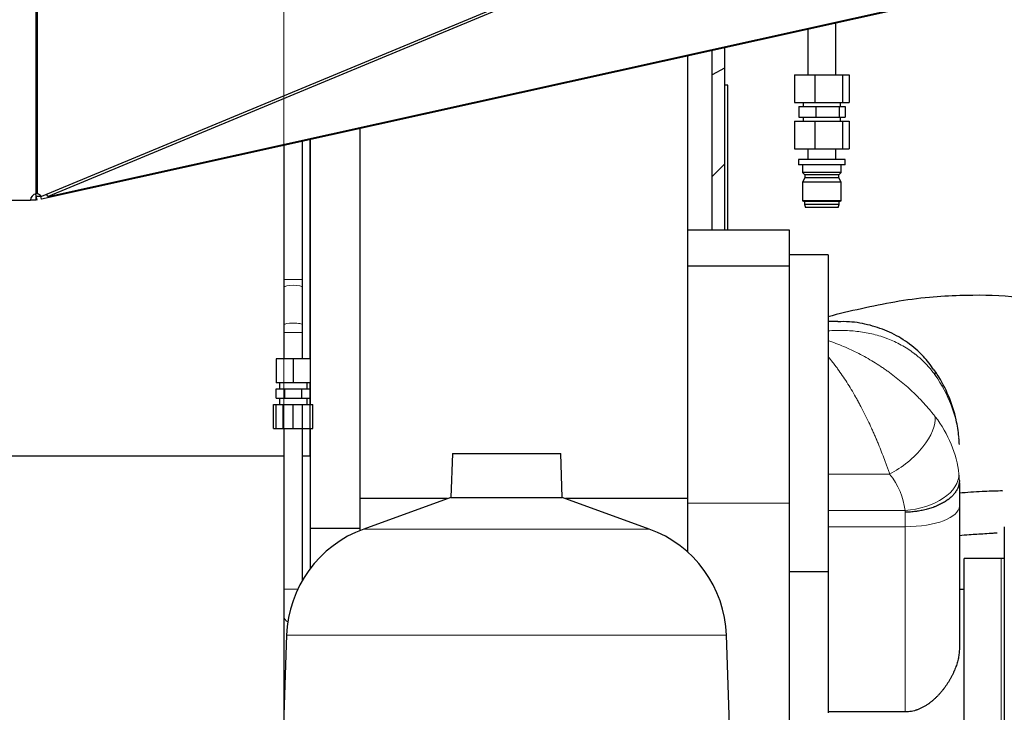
# Model space of a CAD drawing. Header units: inches. Extents: x 0 to 17820, y -10 to 12600.
# Tile 335 of 339: x 15610 to 16247, y 8990 to 9438. Entities that reach past the tile are written whole.
import ezdxf

# ---------------------------------------------------------------- set-up
doc = ezdxf.new("R2010")
doc.units = ezdxf.units.IN
doc.layers.add('1', color=7, linetype='Continuous', true_color=0xffffff)
doc.layers.add('254', color=7, linetype='Continuous', true_color=0xffffff)
doc.styles.add('latin_extended', font='simplex.shx')
doc.dimstyles.get("Standard").update_dxf_attribs({"dimtxt": 0.18, "dimasz": 0.18, "dimexe": 0.18, "dimexo": 0.0625, "dimgap": 0.09, "dimtad": 0, "dimtih": 1, "dimtoh": 1, "dimdec": 4, "dimzin": 0, "dimdsep": 46, "dimtxsty": 'Standard', "dimcen": 0.09, "dimadec": 0, "dimazin": 0, "dimtfac": 1, "dimtdec": 4, "dimtofl": 0, "dimtmove": 0, "dimatfit": 3, "dimfxl": 1, "dimtolj": 1, "dimtzin": 0, "dimarcsym": 0})

# ---------------------------------------------------------------- blocks, each defined once
blk = doc.blocks.new('_U6')
at = {"layer": '254', "color": 3, "linetype": 'Continuous', "lineweight": 13, "transparency": 16777216}
for p, q in [((17039.88, 10196.63), (17039.88, 7002.9)), ((15798.31, 8195.9), (15798.31, 7002.9)), ((15903.31, 7032.9), (16934.88, 7032.9))]:
    blk.add_line(p, q, dxfattribs=at)
at = {"layer": '254', "color": 3, "transparency": 16777216}
for points in [[(15903.31, 7050.4), (15903.31, 7015.4), (15798.31, 7032.9)], [(16934.88, 7015.4), (16934.88, 7050.4), (17039.88, 7032.9)]]:
    blk.add_solid(points, dxfattribs=at)
at = {"layer": 'Defpoints', "color": 0, "transparency": 16777216}
for p in [(17039.88, 10226.63), (15798.31, 8225.9), (17039.88, 7032.9)]:
    blk.add_point(p, dxfattribs=at)
at = {"layer": '254', "color": 2, "lineweight": 13, "transparency": 16777216, "insert": (16244.1, 7190.4), "char_height": 105, "attachment_point": 1, "style": 'latin_extended'}
blk.add_mtext('\\A1;1242', dxfattribs=at)
blk = doc.blocks.new('_U7')
at = {"layer": '254', "color": 3, "linetype": 'Continuous', "lineweight": 13, "transparency": 16777216}
for p, q in [((15781.31, 9099.51), (15781.31, 11566.02)), ((16565.38, 11028.33), (16565.38, 11566.02)), ((15886.31, 11536.02), (16460.38, 11536.02))]:
    blk.add_line(p, q, dxfattribs=at)
at = {"layer": '254', "color": 3, "transparency": 16777216}
for points in [[(15886.31, 11553.52), (15886.31, 11518.52), (15781.31, 11536.02)], [(16460.38, 11518.52), (16460.38, 11553.52), (16565.38, 11536.02)]]:
    blk.add_solid(points, dxfattribs=at)
at = {"layer": 'Defpoints', "color": 0, "transparency": 16777216}
for p in [(16565.38, 11536.02), (16565.38, 10998.33), (15781.31, 9069.51)]:
    blk.add_point(p, dxfattribs=at)
at = {"layer": '254', "color": 2, "lineweight": 13, "transparency": 16777216, "insert": (16035.85, 11693.52), "char_height": 105, "attachment_point": 1, "style": 'latin_extended'}
blk.add_mtext('\\A1;784', dxfattribs=at)

msp = doc.modelspace()

# ---------------------------------------------------------------- linework, layer by layer
at = {"layer": '1', "color": 2, "linetype": 'Continuous', "lineweight": 25}
for p, q in [((15620.871, 9325.378), (15620.871, 9647.902)), ((15621.725, 9325.378), (15621.725, 9647.902)), ((16218.495, 9570.532), (15624.387, 9323.701)), ((16218.847, 9568.984), (15628.629, 9323.769)), ((15628.629, 9323.769), (16219.079, 9454.652)), ((16218.414, 9453.76), (15624.362, 9322.078)), ((16138.313, 9402.54), (16138.313, 9436.003)), ((16120.313, 9432.013), (16120.313, 9402.54)), ((16058.313, 9301.903), (16058.313, 9418.267)), ((16066.313, 9420.045), (16066.313, 9406.758)), ((16042.313, 9414.721), (16042.313, 9128.161)), ((16066.313, 9406.758), (16058.312, 9402.428)), ((16066.313, 9406.758), (16066.313, 9344.633)), ((16111.545, 9402.54), (16124.815, 9402.54)), ((16111.545, 9402.54), (16111.545, 9384.54)), ((16124.815, 9402.54), (16142.583, 9402.54)), ((16124.815, 9402.54), (16124.815, 9384.54)), ((16142.583, 9402.54), (16147.08, 9402.54)), ((16142.583, 9402.54), (16142.583, 9384.54)), ((16147.08, 9402.54), (16147.08, 9384.54)), ((16066.533, 9395.93), (16066.312, 9395.93)), ((16066.312, 9393.93), (16066.533, 9393.93)), ((16068.533, 9395.93), (16066.533, 9395.93)), ((16066.533, 9301.902), (16066.533, 9395.93)), ((16068.533, 9301.901), (16068.533, 9395.93)), ((16111.545, 9384.54), (16124.815, 9384.54)), ((16117.313, 9384.54), (16117.313, 9382.04)), ((16124.815, 9384.54), (16142.583, 9384.54)), ((16141.313, 9382.04), (16141.313, 9384.54)), ((16142.583, 9384.54), (16147.08, 9384.54)), ((16114.322, 9382.04), (16125.518, 9382.04)), ((16114.322, 9382.04), (16114.322, 9375.04)), ((16125.518, 9382.04), (16140.509, 9382.04)), ((16125.518, 9382.04), (16125.518, 9375.04)), ((16140.509, 9382.04), (16144.304, 9382.04)), ((16140.509, 9382.04), (16140.509, 9375.04)), ((16144.304, 9382.04), (16144.304, 9375.04)), ((16111.545, 9372.54), (16124.815, 9372.54)), ((16111.545, 9372.54), (16111.545, 9354.54)), ((16114.322, 9375.04), (16125.518, 9375.04)), ((16117.313, 9375.04), (16117.313, 9372.54)), ((16124.815, 9372.54), (16142.583, 9372.54)), ((16124.815, 9372.54), (16124.815, 9354.54)), ((16125.518, 9375.04), (16140.509, 9375.04)), ((16140.509, 9375.04), (16144.304, 9375.04)), ((16141.313, 9372.54), (16141.313, 9375.04)), ((16142.583, 9372.54), (16147.08, 9372.54)), ((16142.583, 9372.54), (16142.583, 9354.54)), ((16147.08, 9372.54), (16147.08, 9354.54)), ((15830.313, 9367.729), (15830.313, 9108.901)), ((15793.313, 9270.111), (15793.313, 9359.529)), ((15798.313, 9218.659), (15798.313, 9360.638)), ((15798.313, 9360.633), (15798.313, 9218.656)), ((15781.313, 9356.867), (15781.313, 9270.111)), ((16111.545, 9354.54), (16124.815, 9354.54)), ((16120.313, 9354.54), (16120.313, 9347.74)), ((16124.815, 9354.54), (16142.583, 9354.54)), ((16138.313, 9347.74), (16138.313, 9354.54)), ((16142.583, 9354.54), (16147.08, 9354.54)), ((16114.313, 9347.74), (16114.313, 9344.24)), ((16129.313, 9347.74), (16114.313, 9347.74)), ((16144.313, 9347.74), (16129.313, 9347.74)), ((16144.313, 9344.24), (16144.313, 9347.74)), ((16066.313, 9344.633), (16058.313, 9336.633)), ((16129.313, 9344.24), (16114.313, 9344.24)), ((16116.813, 9344.24), (16116.813, 9339.24)), ((16144.313, 9344.24), (16129.313, 9344.24)), ((16141.813, 9339.24), (16141.813, 9344.24)), ((16116.813, 9339.24), (16118.313, 9337.74)), ((16129.313, 9339.24), (16116.813, 9339.24)), ((16118.313, 9335.74), (16116.813, 9332.94)), ((16118.313, 9337.74), (16118.313, 9335.74)), ((16129.313, 9337.74), (16118.313, 9337.74)), ((16129.313, 9335.74), (16118.313, 9335.74)), ((16141.813, 9339.24), (16129.313, 9339.24)), ((16140.313, 9337.74), (16129.313, 9337.74)), ((16140.313, 9335.74), (16129.313, 9335.74)), ((16140.313, 9337.74), (16141.813, 9339.24)), ((16140.313, 9335.74), (16140.313, 9337.74)), ((16141.813, 9332.94), (16140.313, 9335.74)), ((16116.813, 9332.94), (16116.813, 9321.04)), ((16129.313, 9332.94), (16116.813, 9332.94)), ((16141.813, 9332.94), (16129.313, 9332.94)), ((16141.813, 9321.04), (16141.813, 9332.94)), ((15495.811, 9321.402), (15617.311, 9321.402)), ((15621.037, 9321.402), (15617.309, 9321.402)), ((15621.578, 9321.461), (15620.715, 9325.357)), ((15621.725, 9325.378), (15620.871, 9325.378)), ((15621.037, 9321.402), (15621.037, 9323.902)), ((15624.387, 9323.701), (15621.037, 9323.701)), ((15624.362, 9322.078), (15624.003, 9323.701)), ((15624.362, 9322.078), (15624.244, 9322.052)), ((15628.629, 9323.769), (15627.631, 9325.049)), ((16116.813, 9321.04), (16118.013, 9320.54)), ((16129.313, 9321.04), (16116.813, 9321.04)), ((16118.013, 9320.54), (16118.013, 9318.54)), ((16129.313, 9320.54), (16118.013, 9320.54)), ((16141.813, 9321.04), (16129.313, 9321.04)), ((16140.613, 9320.54), (16129.313, 9320.54)), ((16140.613, 9320.54), (16141.813, 9321.04)), ((16140.613, 9318.54), (16140.613, 9320.54)), ((16118.013, 9318.54), (16118.813, 9316.54)), ((16129.313, 9318.54), (16118.013, 9318.54)), ((16129.313, 9316.54), (16118.813, 9316.54)), ((16140.613, 9318.54), (16129.313, 9318.54)), ((16139.813, 9316.54), (16129.313, 9316.54)), ((16139.813, 9316.54), (16140.613, 9318.54)), ((16108.313, 9301.901), (16042.313, 9301.901)), ((16108.313, 9278.569), (16108.313, 9301.901)), ((16133.313, 9285.907), (16108.313, 9285.907)), ((16133.313, 9285.907), (16108.313, 9285.907)), ((16133.313, 9285.907), (16133.313, 9081.032)), ((16133.313, 9285.907), (16133.313, 9081.032)), ((16108.313, 9278.569), (16042.313, 9278.569)), ((16108.313, 9125.108), (16108.313, 9278.569)), ((15781.313, 9265.118), (15781.313, 9240.622)), ((15793.313, 9240.622), (15793.313, 9265.118)), ((16139.699, 9242.907), (16133.313, 9242.907)), ((16139.699, 9242.907), (16133.313, 9242.907)), ((15781.313, 9235.629), (15781.313, 9218.651)), ((15793.313, 9218.651), (15793.313, 9235.629)), ((15787.313, 9218.651), (15776.313, 9218.651)), ((15776.313, 9218.651), (15776.313, 9203.151)), ((15798.313, 9218.651), (15787.313, 9218.651)), ((15787.313, 9218.651), (15787.313, 9203.151)), ((15798.313, 9218.651), (15798.313, 9203.151)), ((15787.313, 9203.151), (15776.313, 9203.151)), ((15778.313, 9203.151), (15778.313, 9199.151)), ((15798.313, 9203.151), (15787.313, 9203.151)), ((15796.313, 9199.151), (15796.313, 9203.151)), ((15798.313, 9189.153), (15798.313, 9203.156)), ((15798.313, 9203.153), (15798.313, 9189.152)), ((15776.343, 9199.151), (15781.828, 9199.151)), ((15776.343, 9193.151), (15776.343, 9199.151)), ((15776.343, 9193.151), (15781.828, 9193.151)), ((15778.313, 9193.151), (15778.313, 9189.151)), ((15781.828, 9199.151), (15792.797, 9199.151)), ((15781.828, 9193.151), (15781.828, 9199.151)), ((15781.828, 9193.151), (15792.797, 9193.151)), ((15792.797, 9199.151), (15798.282, 9199.151)), ((15792.797, 9193.151), (15792.797, 9199.151)), ((15792.797, 9193.151), (15798.282, 9193.151)), ((15796.313, 9189.151), (15796.313, 9193.151)), ((15798.282, 9193.151), (15798.282, 9199.151)), ((15774.615, 9189.151), (15776.313, 9189.151)), ((15774.615, 9173.651), (15774.615, 9189.151)), ((15776.313, 9189.151), (15779.129, 9189.151)), ((15776.313, 9173.651), (15776.313, 9189.151)), ((15779.129, 9189.151), (15780.683, 9189.151)), ((15780.683, 9189.151), (15784.235, 9189.151)), ((15780.683, 9173.651), (15780.683, 9189.151)), ((15784.235, 9189.151), (15787.313, 9189.151)), ((15787.313, 9189.151), (15790.129, 9189.151)), ((15787.313, 9173.651), (15787.313, 9189.151)), ((15790.129, 9189.151), (15793.38, 9189.151)), ((15793.38, 9189.151), (15795.235, 9189.151)), ((15793.38, 9173.651), (15793.38, 9189.151)), ((15795.235, 9189.151), (15798.313, 9189.151)), ((15798.312, 9189.151), (15800.01, 9189.151)), ((15798.313, 9173.651), (15798.313, 9189.151)), ((15800.01, 9173.651), (15800.01, 9189.151)), ((15774.615, 9173.651), (15776.313, 9173.651)), ((15776.313, 9173.651), (15779.129, 9173.651)), ((15779.129, 9173.651), (15780.683, 9173.651)), ((15780.683, 9173.651), (15784.235, 9173.651)), ((15781.313, 9173.651), (15781.313, 9069.506)), ((15784.235, 9173.651), (15787.313, 9173.651)), ((15787.313, 9173.651), (15790.129, 9173.651)), ((15790.129, 9173.651), (15793.38, 9173.651)), ((15793.313, 9075.333), (15793.313, 9173.651)), ((15793.38, 9173.651), (15795.235, 9173.651)), ((15795.235, 9173.651), (15798.313, 9173.651)), ((15798.312, 9173.651), (15800.01, 9173.651)), ((15798.313, 9155.931), (15798.313, 9173.661)), ((15798.313, 9173.655), (15798.313, 9108.901)), ((15599.502, 9155.931), (15781.281, 9155.931)), ((15793.266, 9155.931), (15798.313, 9155.931)), ((15890.26, 9157.426), (15889.266, 9128.95)), ((15890.26, 9157.426), (15960.365, 9157.426)), ((15961.359, 9128.95), (15960.365, 9157.426)), ((16218.313, 9138.321), (16218.313, 9123.341)), ((16218.313, 9138.321), (16218.313, 9123.341)), ((15887.102, 9128.161), (15830.313, 9128.161)), ((15889.266, 9128.95), (15832.968, 9108.459)), ((15889.266, 9128.95), (15961.359, 9128.95)), ((16017.657, 9108.459), (15961.359, 9128.95)), ((16042.313, 9128.161), (15963.525, 9128.161)), ((16042.313, 9128.161), (16042.313, 9093.704)), ((16108.313, 8846.401), (16108.313, 9125.108)), ((16218.313, 9123.341), (16218.313, 9031.208)), ((16218.313, 9123.341), (16218.313, 9031.208)), ((15798.313, 9108.901), (15798.313, 9082.842)), ((15830.313, 9108.901), (15798.313, 9108.901)), ((15830.313, 9108.901), (15830.313, 9107.436)), ((16247.309, 9109.935), (16247.309, 8818.866)), ((16247.309, 9109.935), (16247.309, 8818.866)), ((16245.313, 9089.401), (16221.313, 9089.401)), ((16245.313, 9089.401), (16221.313, 9089.401)), ((16221.313, 8839.401), (16221.313, 9089.401)), ((16221.313, 8839.401), (16221.313, 9089.401)), ((16108.313, 9081.032), (16133.313, 9081.032)), ((16108.313, 9081.032), (16133.313, 9081.032)), ((16133.313, 9081.032), (16133.313, 8989.558)), ((16133.313, 9081.032), (16133.313, 8989.558)), ((16221.313, 9069.401), (16218.312, 9069.401)), ((16221.313, 9069.401), (16218.312, 9069.401)), ((15781.313, 9051.829), (15781.313, 9015.473)), ((15783.008, 9039.695), (15774.619, 8799.472)), ((16076.006, 8799.472), (16067.617, 9039.695)), ((15781.313, 8997.795), (15781.313, 8991.141)), ((16183.313, 8990.018), (16133.313, 8990.018)), ((16183.313, 8990.018), (16133.313, 8990.018))]:
    msp.add_line(p, q, dxfattribs=at)
at = {"layer": '1', "color": 110, "linetype": 'Continuous', "lineweight": 13}
for p, q in [((15624.244, 9322.052), (15623.879, 9323.701)), ((15793.313, 9270.111), (15781.313, 9270.111)), ((15781.313, 9240.622), (15781.313, 9240.616)), ((15793.313, 9235.629), (15781.313, 9235.629)), ((16133.313, 9144.077), (16173.181, 9144.077)), ((16133.313, 9144.077), (16173.181, 9144.077)), ((16108.313, 9125.108), (16042.313, 9125.108)), ((16133.313, 9120.515), (16183.131, 9120.515)), ((16133.313, 9120.515), (16183.131, 9120.515)), ((16183.313, 9109.947), (16183.313, 9119.289)), ((16183.313, 9109.947), (16183.313, 9119.289)), ((15832.968, 9108.459), (16017.657, 9108.459)), ((16183.313, 9109.947), (16133.313, 9109.947)), ((16183.313, 9109.947), (16133.313, 9109.947)), ((16183.313, 8990.018), (16183.313, 9109.947)), ((16183.313, 8990.018), (16183.313, 9109.947)), ((16245.313, 8839.401), (16245.313, 9089.401)), ((16245.313, 8839.401), (16245.313, 9089.401)), ((15787.313, 9069.506), (15781.313, 9069.506)), ((15790.244, 9069.506), (15787.313, 9069.506)), ((15781.313, 9051.847), (15781.313, 9051.829)), ((15783.008, 9039.695), (16067.617, 9039.695)), ((15781.313, 9015.473), (15781.313, 9015.473)), ((15781.545, 8997.795), (15781.313, 8997.795))]:
    msp.add_line(p, q, dxfattribs=at)
at = {"layer": '1', "color": 2, "linetype": 'Continuous', "lineweight": 25}
for centre, radius, start, end in [((15621.311, 9321.402), 4, 96.316648, 180), ((15858.962, 9037.042), 76, 110, 178), ((15991.663, 9037.042), 76, 2, 70), ((16245.313, 9049.401), 40, 87.139141, 90), ((16245.313, 9049.401), 40, 87.139141, 90)]:
    msp.add_arc(centre, radius, start, end, dxfattribs=at)
msp.add_ellipse((15621.311, 9321.402), major_axis=(0, 4), ratio=0.9398849, start_param=5.3248754, end_param=6.172939, dxfattribs=at)
at = {"layer": '1', "color": 110, "linetype": 'Continuous', "lineweight": 13}
for centre, major_axis, ratio, start_param, end_param in [((15787.313, 9265.118), (-6, 0), 0.1997258, 4.712389, 6.2831853), ((15787.313, 9265.118), (-6, 0), 0.1997258, 3.1415927, 4.712389), ((15787.313, 9240.622), (-6, 0), 0.1997258, 4.712389, 6.2831853), ((15787.313, 9240.622), (-6, 0), 0.1997258, 3.1412, 4.712389), ((16173.181, 9191.698), (28.778, 19.921), 0.3374508, 5.9932752, 6.280117), ((16173.181, 9191.698), (28.778, 19.921), 0.3374508, 5.9932752, 6.280117), ((16118.398, 9159.426), (100, 0), 0.9027302, 0.0905386, 0.568297), ((16118.398, 9159.426), (100, 0), 0.9027302, 0.0905386, 0.568297), ((16173.181, 9164.868), (27.48, 21.676), 0.501576, 4.3356504, 5.9668829), ((16173.181, 9164.868), (27.48, 21.676), 0.501576, 4.3356504, 5.9668829), ((16118.398, 9136.548), (100, 0), 0.8293211, 0.0905376, 0.5682956), ((16118.398, 9136.548), (100, 0), 0.8293211, 0.0905376, 0.5682956), ((16118.398, 9115.757), (65, 0), 0.8095568, 0.0905376, 0.5682956), ((16118.398, 9115.757), (65, 0), 0.8095568, 0.0905376, 0.5682956), ((16183.131, 9141.306), (34.782, 3.901), 0.5916278, 4.6461394, 6.2270827), ((16183.131, 9141.306), (34.782, 3.901), 0.5916278, 4.6461394, 6.2270827), ((16183.313, 9123.341), (35, 0), 0.3826834, 4.712389, 6.2831853), ((16183.313, 9123.341), (35, 0), 0.3826834, 4.712389, 6.2831853), ((15787.313, 9051.829), (-6, 0), 0.7071068, 0, 0.9478774), ((15787.313, 9015.473), (-6, 0), 0.7071068, 0, 0.5144358)]:
    msp.add_ellipse(centre, major_axis=major_axis, ratio=ratio, start_param=start_param, end_param=end_param, dxfattribs=at)
at = {"layer": '1', "color": 2, "linetype": 'Continuous', "lineweight": 25}
for points, degree in [([(15781.313, 9270.111), (15781.313, 9265.118)], 1), ([(15793.313, 9265.118), (15793.313, 9270.111)], 1), ([(15781.313, 9240.622), (15781.313, 9235.629)], 1), ([(15793.313, 9235.629), (15793.313, 9240.622)], 1), ([(16218.313, 9163.182), (16218.245, 9164.644), (16218.136, 9166.113), (16217.988, 9167.588)], 3), ([(16218.313, 9163.182), (16218.245, 9164.644), (16218.136, 9166.113), (16217.988, 9167.588)], 3), ([(16218.313, 9163.238), (16218.313, 9163.221), (16218.313, 9163.202), (16218.313, 9163.182)], 3), ([(16218.313, 9163.238), (16218.313, 9163.221), (16218.313, 9163.202), (16218.313, 9163.182)], 3), ([(16218.313, 9139.94), (16218.313, 9139.92), (16218.313, 9139.898), (16218.313, 9139.875)], 3), ([(16218.313, 9139.94), (16218.313, 9139.92), (16218.313, 9139.898), (16218.313, 9139.875)], 3)]:
    msp.add_open_spline(points, degree=degree, dxfattribs=at)
for points, knots in [([(16317.477, 9076.073), (16319.094, 9076.785), (16325.599, 9079.945), (16334.404, 9086.194), (16343.275, 9094.611), (16349.561, 9101.929), (16355.4, 9111.463), (16360.522, 9122.853), (16364.229, 9136.833), (16365.445, 9154.494), (16363.033, 9173.873), (16355.669, 9193.935), (16344.301, 9211.191), (16332.296, 9223.921), (16320.979, 9233.285), (16309.409, 9241.019), (16295.387, 9248.278), (16276.398, 9255.279), (16250.079, 9259.937), (16223.214, 9259.896), (16197.968, 9258.653), (16176.568, 9255.657), (16154.743, 9251.135), (16140.441, 9247.75), (16133.313, 9245.905)], [0, 0, 0, 0, 0.0134379, 0.0548676, 0.0811174, 0.1194936, 0.1509149, 0.1770457, 0.2227248, 0.2658135, 0.316296, 0.3762485, 0.4321555, 0.4755948, 0.5094994, 0.5442494, 0.5811142, 0.628628, 0.6966086, 0.7803013, 0.8298523, 0.8865713, 0.9428816, 1, 1, 1, 1]), ([(16317.477, 9076.073), (16319.094, 9076.785), (16325.599, 9079.945), (16334.404, 9086.194), (16343.275, 9094.611), (16349.561, 9101.929), (16355.4, 9111.463), (16360.522, 9122.853), (16364.229, 9136.833), (16365.445, 9154.494), (16363.033, 9173.873), (16355.669, 9193.935), (16344.301, 9211.191), (16332.296, 9223.921), (16320.979, 9233.285), (16309.409, 9241.019), (16295.387, 9248.278), (16276.398, 9255.279), (16250.079, 9259.937), (16223.214, 9259.896), (16197.968, 9258.653), (16176.568, 9255.657), (16154.743, 9251.135), (16140.441, 9247.75), (16133.313, 9245.905)], [0, 0, 0, 0, 0.0134379, 0.0548676, 0.0811174, 0.1194936, 0.1509149, 0.1770457, 0.2227248, 0.2658135, 0.316296, 0.3762485, 0.4321555, 0.4755948, 0.5094994, 0.5442494, 0.5811142, 0.628628, 0.6966086, 0.7803013, 0.8298523, 0.8865713, 0.9428816, 1, 1, 1, 1]), ([(16201.77, 9211.473), (16199.721, 9214.618), (16194.66, 9221.176), (16184.928, 9229.527), (16173.221, 9236.303), (16160.477, 9240.722), (16149.149, 9242.758), (16142.159, 9242.761), (16139.662, 9242.624)], [0, 0, 0, 0, 0.1472195, 0.3317419, 0.5168585, 0.7025565, 0.8941966, 1, 1, 1, 1]), ([(16201.77, 9211.473), (16199.721, 9214.618), (16194.66, 9221.176), (16184.928, 9229.527), (16173.221, 9236.303), (16160.477, 9240.722), (16149.149, 9242.758), (16142.159, 9242.761), (16139.662, 9242.624)], [0, 0, 0, 0, 0.1472195, 0.3317419, 0.5168585, 0.7025565, 0.8941966, 1, 1, 1, 1]), ([(16217.963, 9168.276), (16217.602, 9171.923), (16216.171, 9180.888), (16211.79, 9194.632), (16206.221, 9205.243), (16202.647, 9210.624), (16201.959, 9211.618)], [0, 0, 0, 0, 0.23513, 0.5865391, 0.9227619, 1, 1, 1, 1]), ([(16217.963, 9168.276), (16217.602, 9171.923), (16216.171, 9180.888), (16211.79, 9194.632), (16206.221, 9205.243), (16202.647, 9210.624), (16201.959, 9211.618)], [0, 0, 0, 0, 0.23513, 0.5865391, 0.9227619, 1, 1, 1, 1]), ([(16218.313, 9139.875), (16218.313, 9139.546), (16218.284, 9138.889), (16218.199, 9138.237), (16218.031, 9137.262), (16217.864, 9136.616), (16217.531, 9135.654), (16217.281, 9135.015), (16216.977, 9134.381), (16216.727, 9133.906), (16216.597, 9133.67), (16216.459, 9133.434), (16216.365, 9133.276), (16216.317, 9133.198), (16216.074, 9132.806), (16215.66, 9132.187), (16214.965, 9131.281), (16214.452, 9130.692), (16213.647, 9129.819), (16213.062, 9129.251), (16212.11, 9128.422), (16211.781, 9128.149), (16211.268, 9127.746), (16211.007, 9127.545), (16210.739, 9127.347), (16210.558, 9127.215), (16210.467, 9127.15), (16210.01, 9126.824), (16209.26, 9126.316), (16208.472, 9125.83), (16207.262, 9125.119), (16206.418, 9124.669), (16205.097, 9124.027), (16204.198, 9123.611), (16203.261, 9123.218), (16202.545, 9122.932), (16202.303, 9122.838), (16201.938, 9122.699), (16201.815, 9122.654), (16201.57, 9122.563), (16200.954, 9122.339), (16200.33, 9122.126), (16198.816, 9121.637), (16196.754, 9121.044), (16194.608, 9120.566), (16192.966, 9120.25), (16192.414, 9120.152), (16191.577, 9120.016), (16191.296, 9119.973), (16190.733, 9119.89), (16190.451, 9119.85), (16189.603, 9119.737), (16188.47, 9119.603), (16186.76, 9119.448), (16185.614, 9119.377), (16184.752, 9119.335), (16184.32, 9119.317), (16183.816, 9119.301), (16183.581, 9119.295), (16183.482, 9119.292), (16183.455, 9119.292), (16183.437, 9119.291), (16183.428, 9119.291), (16183.384, 9119.29), (16183.348, 9119.289), (16183.313, 9119.289)], [0, 0, 0, 0, 0.03125, 0.0625, 0.0625, 0.125, 0.125, 0.15625, 0.1875, 0.1875, 0.203125, 0.2109375, 0.2109375, 0.21875, 0.21875, 0.25, 0.28125, 0.3125, 0.3125, 0.375, 0.375, 0.40625, 0.40625, 0.421875, 0.4296875, 0.4296875, 0.4375, 0.4375, 0.46875, 0.5, 0.5, 0.5625, 0.5625, 0.59375, 0.625, 0.625, 0.640625, 0.640625, 0.6484375, 0.6484375, 0.65625, 0.6875, 0.6875, 0.75, 0.8125, 0.8125, 0.84375, 0.84375, 0.859375, 0.859375, 0.875, 0.875, 0.90625, 0.9375, 0.96875, 0.96875, 0.984375, 0.9921875, 0.9960937, 0.9970703, 0.9975586, 0.9975586, 0.9980469, 0.9980469, 1, 1, 1, 1]), ([(16218.313, 9139.875), (16218.313, 9139.546), (16218.284, 9138.889), (16218.199, 9138.237), (16218.031, 9137.262), (16217.864, 9136.616), (16217.531, 9135.654), (16217.281, 9135.015), (16216.977, 9134.381), (16216.727, 9133.906), (16216.597, 9133.67), (16216.459, 9133.434), (16216.365, 9133.276), (16216.317, 9133.198), (16216.074, 9132.806), (16215.66, 9132.187), (16214.965, 9131.281), (16214.452, 9130.692), (16213.647, 9129.819), (16213.062, 9129.251), (16212.11, 9128.422), (16211.781, 9128.149), (16211.268, 9127.746), (16211.007, 9127.545), (16210.739, 9127.347), (16210.558, 9127.215), (16210.467, 9127.15), (16210.01, 9126.824), (16209.26, 9126.316), (16208.472, 9125.83), (16207.262, 9125.119), (16206.418, 9124.669), (16205.097, 9124.027), (16204.198, 9123.611), (16203.261, 9123.218), (16202.545, 9122.932), (16202.303, 9122.838), (16201.938, 9122.699), (16201.815, 9122.654), (16201.57, 9122.563), (16200.954, 9122.339), (16200.33, 9122.126), (16198.816, 9121.637), (16196.754, 9121.044), (16194.608, 9120.566), (16192.966, 9120.25), (16192.414, 9120.152), (16191.577, 9120.016), (16191.296, 9119.973), (16190.733, 9119.89), (16190.451, 9119.85), (16189.603, 9119.737), (16188.47, 9119.603), (16186.76, 9119.448), (16185.614, 9119.377), (16184.752, 9119.335), (16184.32, 9119.317), (16183.816, 9119.301), (16183.581, 9119.295), (16183.482, 9119.292), (16183.455, 9119.292), (16183.437, 9119.291), (16183.428, 9119.291), (16183.384, 9119.29), (16183.348, 9119.289), (16183.313, 9119.289)], [0, 0, 0, 0, 0.03125, 0.0625, 0.0625, 0.125, 0.125, 0.15625, 0.1875, 0.1875, 0.203125, 0.2109375, 0.2109375, 0.21875, 0.21875, 0.25, 0.28125, 0.3125, 0.3125, 0.375, 0.375, 0.40625, 0.40625, 0.421875, 0.4296875, 0.4296875, 0.4375, 0.4375, 0.46875, 0.5, 0.5, 0.5625, 0.5625, 0.59375, 0.625, 0.625, 0.640625, 0.640625, 0.6484375, 0.6484375, 0.65625, 0.6875, 0.6875, 0.75, 0.8125, 0.8125, 0.84375, 0.84375, 0.859375, 0.859375, 0.875, 0.875, 0.90625, 0.9375, 0.96875, 0.96875, 0.984375, 0.9921875, 0.9960937, 0.9970703, 0.9975586, 0.9975586, 0.9980469, 0.9980469, 1, 1, 1, 1]), ([(16218.304, 9131.921), (16223.172, 9132.333), (16232.056, 9132.826), (16241.58, 9133.307), (16245.78, 9133.306), (16246.259, 9133.293)], [0, 0, 0, 0, 0.5214569, 0.9472299, 1, 1, 1, 1]), ([(16218.304, 9131.921), (16223.172, 9132.333), (16232.056, 9132.826), (16241.58, 9133.307), (16245.78, 9133.306), (16246.259, 9133.293)], [0, 0, 0, 0, 0.5214569, 0.9472299, 1, 1, 1, 1]), ([(16218.308, 9104.348), (16220.414, 9104.531), (16225.878, 9104.944), (16233.211, 9105.455), (16239.248, 9105.781), (16241.987, 9106.012), (16242.849, 9106.077)], [0, 0, 0, 0, 0.2578343, 0.6681691, 0.8949964, 1, 1, 1, 1]), ([(16218.308, 9104.348), (16220.414, 9104.531), (16225.878, 9104.944), (16233.211, 9105.455), (16239.248, 9105.781), (16241.987, 9106.012), (16242.849, 9106.077)], [0, 0, 0, 0, 0.2578343, 0.6681691, 0.8949964, 1, 1, 1, 1]), ([(15781.313, 9069.506), (15781.313, 9067.847), (15781.313, 9064.602), (15781.313, 9059.858), (15781.313, 9055.514), (15781.313, 9053), (15781.313, 9051.829)], [0, 0, 0, 0, 0.2501766, 0.4999963, 0.7498198, 1, 1, 1, 1]), ([(16218.313, 9031.208), (16218.313, 9030.693), (16218.298, 9030.176), (16218.24, 9029.14), (16218.197, 9028.621), (16218.084, 9027.579), (16218.014, 9027.056), (16217.849, 9026.008), (16217.753, 9025.483), (16217.429, 9023.902), (16217.163, 9022.842), (16216.536, 9020.71), (16216.174, 9019.639), (16215.562, 9018.024), (16215.346, 9017.484), (16215.061, 9016.808), (16215.003, 9016.672), (16214.887, 9016.402), (16214.71, 9015.997), (16214.527, 9015.593), (16214.154, 9014.787), (16213.637, 9013.718), (16212.801, 9012.127), (16211.906, 9010.552), (16210.952, 9008.992), (16210.275, 9007.963), (16209.578, 9006.94), (16209.219, 9006.432), (16208.665, 9005.674), (16208.384, 9005.297), (16208.097, 9004.921), (16207.904, 9004.671), (16207.807, 9004.546), (16207.318, 9003.924), (16206.918, 9003.433), (16206.1, 9002.464), (16205.682, 9001.987), (16204.827, 9001.047), (16204.39, 9000.584), (16203.496, 8999.674), (16203.039, 8999.227), (16202.104, 8998.35), (16201.626, 8997.921), (16200.647, 8997.08), (16200.146, 8996.67), (16199.375, 8996.07), (16199.115, 8995.872), (16198.72, 8995.581), (16198.588, 8995.484), (16198.388, 8995.341), (16198.321, 8995.293), (16198.187, 8995.198), (16197.582, 8994.773), (16196.966, 8994.367), (16195.851, 8993.68), (16195.284, 8993.353), (16194.128, 8992.736), (16193.54, 8992.446), (16192.34, 8991.906), (16191.728, 8991.656), (16190.947, 8991.373), (16190.79, 8991.317), (16190.553, 8991.237), (16190.474, 8991.21), (16190.316, 8991.158), (16189.92, 8991.03), (16189.522, 8990.912), (16188.564, 8990.649), (16187.92, 8990.501), (16186.622, 8990.262), (16185.967, 8990.171), (16184.648, 8990.049), (16183.983, 8990.018), (16183.313, 8990.018)], [0, 0, 0, 0, 0.03125, 0.03125, 0.0625, 0.0625, 0.09375, 0.09375, 0.125, 0.125, 0.1875, 0.1875, 0.25, 0.25, 0.28125, 0.28125, 0.2890625, 0.2890625, 0.296875, 0.3125, 0.3125, 0.34375, 0.375, 0.40625, 0.4375, 0.46875, 0.46875, 0.5, 0.5, 0.515625, 0.5234375, 0.5234375, 0.53125, 0.53125, 0.5625, 0.5625, 0.59375, 0.59375, 0.625, 0.625, 0.65625, 0.65625, 0.6875, 0.6875, 0.71875, 0.71875, 0.734375, 0.734375, 0.7421875, 0.7421875, 0.7460938, 0.7460938, 0.75, 0.78125, 0.78125, 0.8125, 0.8125, 0.84375, 0.84375, 0.875, 0.875, 0.8828125, 0.8828125, 0.8867188, 0.8867188, 0.890625, 0.90625, 0.90625, 0.9375, 0.9375, 0.96875, 0.96875, 1, 1, 1, 1]), ([(16218.313, 9031.208), (16218.313, 9030.693), (16218.298, 9030.176), (16218.24, 9029.14), (16218.197, 9028.621), (16218.084, 9027.579), (16218.014, 9027.056), (16217.849, 9026.008), (16217.753, 9025.483), (16217.429, 9023.902), (16217.163, 9022.842), (16216.536, 9020.71), (16216.174, 9019.639), (16215.562, 9018.024), (16215.346, 9017.484), (16215.061, 9016.808), (16215.003, 9016.672), (16214.887, 9016.402), (16214.71, 9015.997), (16214.527, 9015.593), (16214.154, 9014.787), (16213.637, 9013.718), (16212.801, 9012.127), (16211.906, 9010.552), (16210.952, 9008.992), (16210.275, 9007.963), (16209.578, 9006.94), (16209.219, 9006.432), (16208.665, 9005.674), (16208.384, 9005.297), (16208.097, 9004.921), (16207.904, 9004.671), (16207.807, 9004.546), (16207.318, 9003.924), (16206.918, 9003.433), (16206.1, 9002.464), (16205.682, 9001.987), (16204.827, 9001.047), (16204.39, 9000.584), (16203.496, 8999.674), (16203.039, 8999.227), (16202.104, 8998.35), (16201.626, 8997.921), (16200.647, 8997.08), (16200.146, 8996.67), (16199.375, 8996.07), (16199.115, 8995.872), (16198.72, 8995.581), (16198.588, 8995.484), (16198.388, 8995.341), (16198.321, 8995.293), (16198.187, 8995.198), (16197.582, 8994.773), (16196.966, 8994.367), (16195.851, 8993.68), (16195.284, 8993.353), (16194.128, 8992.736), (16193.54, 8992.446), (16192.34, 8991.906), (16191.728, 8991.656), (16190.947, 8991.373), (16190.79, 8991.317), (16190.553, 8991.237), (16190.474, 8991.21), (16190.316, 8991.158), (16189.92, 8991.03), (16189.522, 8990.912), (16188.564, 8990.649), (16187.92, 8990.501), (16186.622, 8990.262), (16185.967, 8990.171), (16184.648, 8990.049), (16183.983, 8990.018), (16183.313, 8990.018)], [0, 0, 0, 0, 0.03125, 0.03125, 0.0625, 0.0625, 0.09375, 0.09375, 0.125, 0.125, 0.1875, 0.1875, 0.25, 0.25, 0.28125, 0.28125, 0.2890625, 0.2890625, 0.296875, 0.3125, 0.3125, 0.34375, 0.375, 0.40625, 0.4375, 0.46875, 0.46875, 0.5, 0.5, 0.515625, 0.5234375, 0.5234375, 0.53125, 0.53125, 0.5625, 0.5625, 0.59375, 0.59375, 0.625, 0.625, 0.65625, 0.65625, 0.6875, 0.6875, 0.71875, 0.71875, 0.734375, 0.734375, 0.7421875, 0.7421875, 0.7460937, 0.7460937, 0.75, 0.78125, 0.78125, 0.8125, 0.8125, 0.84375, 0.84375, 0.875, 0.875, 0.8828125, 0.8828125, 0.8867187, 0.8867187, 0.890625, 0.90625, 0.90625, 0.9375, 0.9375, 0.96875, 0.96875, 1, 1, 1, 1]), ([(15781.313, 9015.473), (15781.313, 9014.301), (15781.313, 9011.787), (15781.313, 9007.444), (15781.313, 9002.699), (15781.313, 8999.454), (15781.313, 8997.795)], [0, 0, 0, 0, 0.2501766, 0.4999963, 0.7498198, 1, 1, 1, 1]), ([(15718.045, 8822.617), (15713.128, 8829.641), (15703.292, 8843.693), (15688.536, 8864.774), (15673.776, 8885.859), (15657.376, 8909.287), (15639.337, 8935.057), (15619.657, 8963.172), (15606.537, 8981.915), (15599.976, 8991.287)], [0, 0, 0, 0, 0.1249242, 0.249933, 0.3749417, 0.4999505, 0.6666288, 0.8333071, 1, 1, 1, 1])]:
    msp.add_open_spline(points, degree=3, knots=knots, dxfattribs=at)
at = {"layer": '1', "color": 110, "linetype": 'Continuous', "lineweight": 13}
for points, knots in [([(16202.68, 9208.011), (16202.18, 9208.718), (16201.67, 9209.409), (16200.631, 9210.763), (16200.102, 9211.426), (16199.025, 9212.723), (16198.477, 9213.358), (16197.361, 9214.6), (16196.793, 9215.208), (16195.062, 9216.993), (16193.87, 9218.131), (16192.024, 9219.763), (16191.399, 9220.295), (16190.447, 9221.074), (16190.127, 9221.331), (16189.644, 9221.712), (16189.482, 9221.838), (16189.158, 9222.088), (16188.996, 9222.213), (16187.529, 9223.323), (16186.2, 9224.253), (16183.492, 9226.006), (16182.112, 9226.829), (16179.304, 9228.375), (16177.874, 9229.097), (16174.966, 9230.444), (16173.487, 9231.07), (16171.231, 9231.937), (16170.473, 9232.215), (16169.326, 9232.613), (16168.943, 9232.743), (16168.176, 9232.996), (16167.791, 9233.12), (16165.865, 9233.722), (16164.313, 9234.154), (16161.184, 9234.924), (16159.608, 9235.263), (16156.433, 9235.85), (16154.834, 9236.1), (16151.611, 9236.512), (16149.987, 9236.675), (16146.716, 9236.916), (16145.069, 9236.995), (16141.748, 9237.069), (16140.075, 9237.064), (16136.702, 9236.973), (16135.011, 9236.886), (16133.313, 9236.76)], [0, 0, 0, 0, 0.03125, 0.03125, 0.0625, 0.0625, 0.09375, 0.09375, 0.125, 0.125, 0.1875, 0.1875, 0.21875, 0.21875, 0.234375, 0.234375, 0.2421875, 0.2421875, 0.25, 0.25, 0.3125, 0.3125, 0.375, 0.375, 0.4375, 0.4375, 0.5, 0.5, 0.53125, 0.53125, 0.546875, 0.546875, 0.5625, 0.5625, 0.625, 0.625, 0.6875, 0.6875, 0.75, 0.75, 0.8125, 0.8125, 0.875, 0.875, 0.9375, 0.9375, 1, 1, 1, 1]), ([(16202.68, 9208.011), (16202.18, 9208.718), (16201.67, 9209.409), (16200.631, 9210.763), (16200.102, 9211.426), (16199.025, 9212.723), (16198.477, 9213.358), (16197.361, 9214.6), (16196.793, 9215.208), (16195.062, 9216.993), (16193.87, 9218.131), (16192.024, 9219.763), (16191.399, 9220.295), (16190.447, 9221.074), (16190.127, 9221.331), (16189.644, 9221.712), (16189.482, 9221.838), (16189.158, 9222.088), (16188.996, 9222.213), (16187.529, 9223.323), (16186.2, 9224.253), (16183.492, 9226.006), (16182.112, 9226.829), (16179.304, 9228.375), (16177.874, 9229.097), (16174.966, 9230.444), (16173.487, 9231.07), (16171.231, 9231.937), (16170.473, 9232.215), (16169.326, 9232.613), (16168.943, 9232.743), (16168.176, 9232.996), (16167.791, 9233.12), (16165.865, 9233.722), (16164.313, 9234.154), (16161.184, 9234.924), (16159.608, 9235.263), (16156.433, 9235.85), (16154.834, 9236.1), (16151.611, 9236.512), (16149.987, 9236.675), (16146.716, 9236.916), (16145.069, 9236.995), (16141.748, 9237.069), (16140.075, 9237.064), (16136.702, 9236.973), (16135.011, 9236.886), (16133.313, 9236.76)], [0, 0, 0, 0, 0.03125, 0.03125, 0.0625, 0.0625, 0.09375, 0.09375, 0.125, 0.125, 0.1875, 0.1875, 0.21875, 0.21875, 0.234375, 0.234375, 0.2421875, 0.2421875, 0.25, 0.25, 0.3125, 0.3125, 0.375, 0.375, 0.4375, 0.4375, 0.5, 0.5, 0.53125, 0.53125, 0.546875, 0.546875, 0.5625, 0.5625, 0.625, 0.625, 0.6875, 0.6875, 0.75, 0.75, 0.8125, 0.8125, 0.875, 0.875, 0.9375, 0.9375, 1, 1, 1, 1]), ([(16133.313, 9230.482), (16135.011, 9229.912), (16136.702, 9229.306), (16140.075, 9228.023), (16141.748, 9227.349), (16145.069, 9225.937), (16146.716, 9225.2), (16149.987, 9223.662), (16151.611, 9222.862), (16154.834, 9221.201), (16156.433, 9220.339), (16159.608, 9218.553), (16161.184, 9217.629), (16164.313, 9215.719), (16165.865, 9214.732), (16167.791, 9213.458), (16168.176, 9213.201), (16168.943, 9212.683), (16169.326, 9212.423), (16170.473, 9211.634), (16171.231, 9211.102), (16173.487, 9209.49), (16174.966, 9208.392), (16177.874, 9206.151), (16179.304, 9205.008), (16182.112, 9202.678), (16183.492, 9201.49), (16186.2, 9199.072), (16187.529, 9197.841), (16188.996, 9196.432), (16189.158, 9196.275), (16189.482, 9195.96), (16189.644, 9195.803), (16190.127, 9195.33), (16190.447, 9195.014), (16191.399, 9194.064), (16192.024, 9193.429), (16193.87, 9191.519), (16195.062, 9190.237), (16196.793, 9188.306), (16197.361, 9187.661), (16198.477, 9186.369), (16199.025, 9185.722), (16200.102, 9184.427), (16200.631, 9183.778), (16201.67, 9182.48), (16202.18, 9181.831), (16202.68, 9181.182)], [0, 0, 0, 0, 0.0625, 0.0625, 0.125, 0.125, 0.1875, 0.1875, 0.25, 0.25, 0.3125, 0.3125, 0.375, 0.375, 0.4375, 0.4375, 0.453125, 0.453125, 0.46875, 0.46875, 0.5, 0.5, 0.5625, 0.5625, 0.625, 0.625, 0.6875, 0.6875, 0.75, 0.75, 0.7578125, 0.7578125, 0.765625, 0.765625, 0.78125, 0.78125, 0.8125, 0.8125, 0.875, 0.875, 0.90625, 0.90625, 0.9375, 0.9375, 0.96875, 0.96875, 1, 1, 1, 1]), ([(16133.313, 9230.482), (16135.011, 9229.912), (16136.702, 9229.306), (16140.075, 9228.023), (16141.748, 9227.349), (16145.069, 9225.937), (16146.716, 9225.2), (16149.987, 9223.662), (16151.611, 9222.862), (16154.834, 9221.201), (16156.433, 9220.339), (16159.608, 9218.553), (16161.184, 9217.629), (16164.313, 9215.719), (16165.865, 9214.732), (16167.791, 9213.458), (16168.176, 9213.201), (16168.943, 9212.683), (16169.326, 9212.423), (16170.473, 9211.634), (16171.231, 9211.102), (16173.487, 9209.49), (16174.966, 9208.392), (16177.874, 9206.151), (16179.304, 9205.008), (16182.112, 9202.678), (16183.492, 9201.49), (16186.2, 9199.072), (16187.529, 9197.841), (16188.996, 9196.432), (16189.158, 9196.275), (16189.482, 9195.96), (16189.644, 9195.803), (16190.127, 9195.33), (16190.447, 9195.014), (16191.399, 9194.064), (16192.024, 9193.429), (16193.87, 9191.519), (16195.062, 9190.237), (16196.793, 9188.306), (16197.361, 9187.661), (16198.477, 9186.369), (16199.025, 9185.722), (16200.102, 9184.427), (16200.631, 9183.778), (16201.67, 9182.48), (16202.18, 9181.831), (16202.68, 9181.182)], [0, 0, 0, 0, 0.0625, 0.0625, 0.125, 0.125, 0.1875, 0.1875, 0.25, 0.25, 0.3125, 0.3125, 0.375, 0.375, 0.4375, 0.4375, 0.453125, 0.453125, 0.46875, 0.46875, 0.5, 0.5, 0.5625, 0.5625, 0.625, 0.625, 0.6875, 0.6875, 0.75, 0.75, 0.7578125, 0.7578125, 0.765625, 0.765625, 0.78125, 0.78125, 0.8125, 0.8125, 0.875, 0.875, 0.90625, 0.90625, 0.9375, 0.9375, 0.96875, 0.96875, 1, 1, 1, 1]), ([(16173.181, 9144.077), (16172.924, 9144.826), (16172.662, 9145.581), (16172.127, 9147.107), (16171.854, 9147.877), (16171.297, 9149.431), (16170.729, 9150.998), (16170.139, 9152.592), (16169.236, 9155.002), (16168.611, 9156.635), (16167.311, 9159.948), (16166.636, 9161.628), (16165.584, 9164.185), (16165.226, 9165.043), (16164.816, 9166.015), (16164.77, 9166.123), (16164.679, 9166.339), (16164.633, 9166.447), (16164.495, 9166.772), (16164.218, 9167.422), (16163.939, 9168.071), (16163.378, 9169.368), (16162.999, 9170.231), (16162.234, 9171.955), (16161.847, 9172.815), (16160.673, 9175.393), (16159.873, 9177.106), (16158.236, 9180.519), (16157.399, 9182.219), (16155.686, 9185.606), (16154.81, 9187.293), (16153.689, 9189.392), (16153.463, 9189.811), (16153.122, 9190.439), (16153.009, 9190.649), (16152.78, 9191.067), (16152.437, 9191.693), (16152.092, 9192.317), (16151.746, 9192.938), (16151.63, 9193.145), (16151.398, 9193.558), (16151.282, 9193.764), (16150.237, 9195.612), (16149.298, 9197.223), (16147.402, 9200.383), (16146.444, 9201.933), (16144.508, 9204.971), (16143.529, 9206.459), (16141.547, 9209.376), (16140.545, 9210.803), (16139.022, 9212.898), (16138.512, 9213.589), (16137.869, 9214.442), (16137.74, 9214.613), (16137.483, 9214.952), (16137.353, 9215.121), (16136.965, 9215.627), (16136.706, 9215.962), (16135.409, 9217.622), (16134.365, 9218.91), (16133.313, 9220.156)], [0, 0, 0, 0, 0.03125, 0.03125, 0.0625, 0.0625, 0.09375, 0.125, 0.125, 0.1875, 0.1875, 0.25, 0.25, 0.28125, 0.28125, 0.2851562, 0.2851562, 0.2890625, 0.2890625, 0.296875, 0.3125, 0.3125, 0.34375, 0.34375, 0.375, 0.375, 0.4375, 0.4375, 0.5, 0.5, 0.5625, 0.5625, 0.578125, 0.578125, 0.5859375, 0.5859375, 0.59375, 0.609375, 0.609375, 0.6171875, 0.6171875, 0.625, 0.625, 0.6875, 0.6875, 0.75, 0.75, 0.8125, 0.8125, 0.875, 0.875, 0.90625, 0.90625, 0.9140625, 0.9140625, 0.921875, 0.921875, 0.9375, 0.9375, 1, 1, 1, 1]), ([(16173.181, 9144.077), (16172.924, 9144.826), (16172.662, 9145.581), (16172.127, 9147.107), (16171.854, 9147.877), (16171.297, 9149.431), (16170.729, 9150.998), (16170.139, 9152.592), (16169.236, 9155.002), (16168.611, 9156.635), (16167.311, 9159.948), (16166.636, 9161.628), (16165.584, 9164.185), (16165.226, 9165.043), (16164.816, 9166.015), (16164.77, 9166.123), (16164.679, 9166.339), (16164.633, 9166.447), (16164.495, 9166.772), (16164.218, 9167.422), (16163.939, 9168.071), (16163.378, 9169.368), (16162.999, 9170.231), (16162.234, 9171.955), (16161.847, 9172.815), (16160.673, 9175.393), (16159.873, 9177.106), (16158.236, 9180.519), (16157.399, 9182.219), (16155.686, 9185.606), (16154.81, 9187.293), (16153.689, 9189.392), (16153.463, 9189.811), (16153.122, 9190.439), (16153.009, 9190.649), (16152.78, 9191.067), (16152.437, 9191.693), (16152.092, 9192.317), (16151.746, 9192.938), (16151.63, 9193.145), (16151.398, 9193.558), (16151.282, 9193.764), (16150.237, 9195.612), (16149.298, 9197.223), (16147.402, 9200.383), (16146.444, 9201.933), (16144.508, 9204.971), (16143.529, 9206.459), (16141.547, 9209.376), (16140.545, 9210.803), (16139.022, 9212.898), (16138.512, 9213.589), (16137.869, 9214.442), (16137.74, 9214.613), (16137.483, 9214.952), (16137.353, 9215.121), (16136.965, 9215.627), (16136.706, 9215.962), (16135.409, 9217.622), (16134.365, 9218.91), (16133.313, 9220.156)], [0, 0, 0, 0, 0.03125, 0.03125, 0.0625, 0.0625, 0.09375, 0.125, 0.125, 0.1875, 0.1875, 0.25, 0.25, 0.28125, 0.28125, 0.2851562, 0.2851562, 0.2890625, 0.2890625, 0.296875, 0.3125, 0.3125, 0.34375, 0.34375, 0.375, 0.375, 0.4375, 0.4375, 0.5, 0.5, 0.5625, 0.5625, 0.578125, 0.578125, 0.5859375, 0.5859375, 0.59375, 0.609375, 0.609375, 0.6171875, 0.6171875, 0.625, 0.625, 0.6875, 0.6875, 0.75, 0.75, 0.8125, 0.8125, 0.875, 0.875, 0.90625, 0.90625, 0.9140625, 0.9140625, 0.921875, 0.921875, 0.9375, 0.9375, 1, 1, 1, 1])]:
    msp.add_open_spline(points, degree=3, knots=knots, dxfattribs=at)
for points in [[(16217.988, 9144.046), (16218.136, 9142.691), (16218.245, 9141.322), (16218.313, 9139.94)], [(16217.988, 9144.046), (16218.136, 9142.691), (16218.245, 9141.322), (16218.313, 9139.94)], [(16183.313, 9119.289), (16183.269, 9119.703), (16183.208, 9120.112), (16183.131, 9120.515)], [(16183.313, 9119.289), (16183.269, 9119.703), (16183.208, 9120.112), (16183.131, 9120.515)]]:
    msp.add_open_spline(points, degree=3, dxfattribs=at)

# ---------------------------------------------------------------- dimensions: what is measured, and where the dimension line sits
at = {"layer": '254', "color": 2, "linetype": 'Continuous', "lineweight": 13}
for base, p1, p2, picture, middle in [((16565.379, 11536.019), (15781.313, 9069.506), (16565.379, 10998.333), '_U7', (16173.346, 11536.019)), ((17039.879, 7032.901), (15798.313, 8225.901), (17039.879, 10226.629), '_U6', (16419.096, 7032.901))]:
    dim = msp.add_linear_dim(base=base, p1=p1, p2=p2, dimstyle='Standard', override={"dimscale": 30, "dimtxt": 3.5, "dimasz": 3.5, "dimexe": 1, "dimexo": 1, "dimgap": 1.75, "dimtad": 1, "dimtih": 1, "dimtoh": 0, "dimdec": 0, "dimlfac": 1, "dimzin": 8, "dimdsep": 46, "dimlunit": 2, "dimtxsty": 'latin_extended', "dimsah": 1, "dimse1": 0, "dimse2": 0, "dimsd1": 0, "dimsd2": 0, "dimclrd": 3, "dimclre": 3, "dimclrt": 2, "dimtol": 0, "dimtm": -0.1, "dimtfac": 0.714286, "dimtdec": 3, "dimtofl": 1, "dimtmove": 0, "dimtzin": 8, "dimlwd": 13, "dimlwe": 13}, dxfattribs=at)
    dim.commit()
    dim.dimension.update_dxf_attribs({"geometry": picture, "text_midpoint": middle, "dimtype": 160})

doc.saveas('drawing.dxf')
